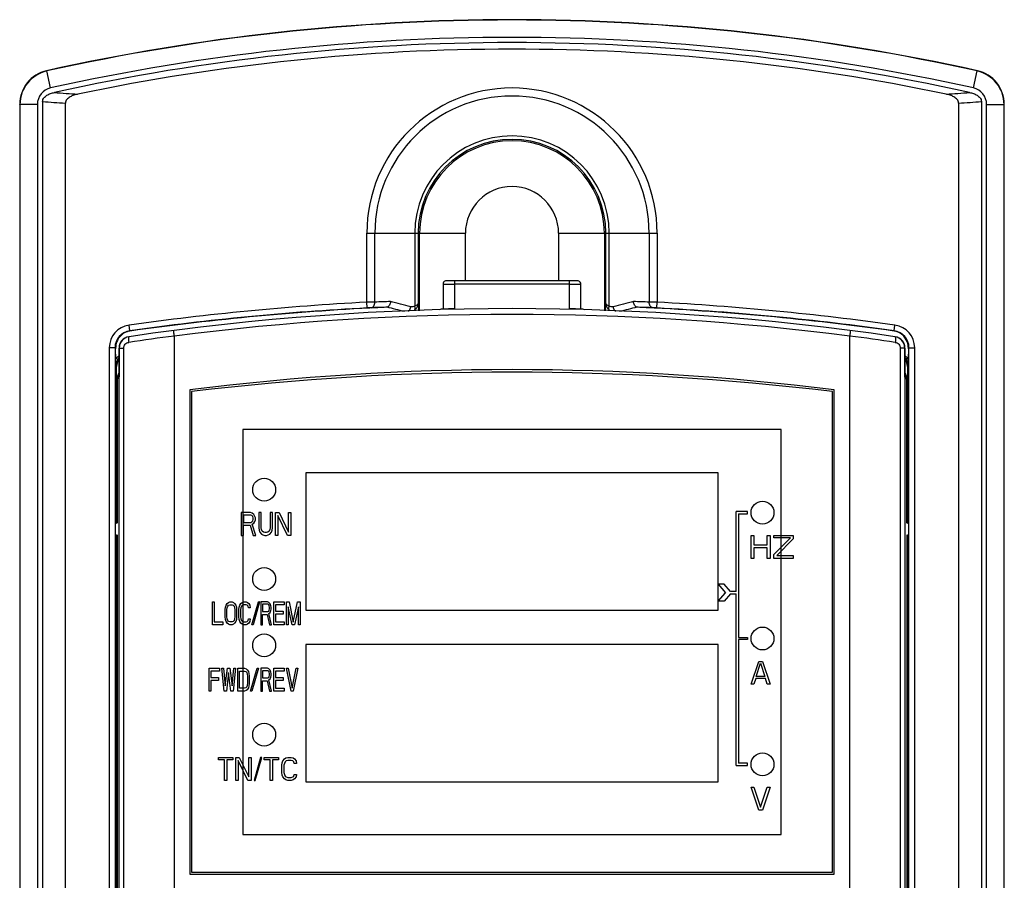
# Model space of a CAD drawing. Header units: millimetres. Extents: x 1117 to 38156, y -1945 to 7303.
# Tile 685 of 831: x 25681 to 25767, y 1678 to 1753. Entities that reach past the tile are written whole.
import ezdxf

# ---------------------------------------------------------------- set-up
doc = ezdxf.new("R2010")
doc.units = ezdxf.units.MM
doc.layers.add('03___PRT_ALL_CURVES', color=7, linetype='Continuous')

msp = doc.modelspace()

# ---------------------------------------------------------------- linework, layer by layer
at = {"color": 7, "linetype": 'Continuous'}
for p, q in [((25683.12, 1748.453), (25683.094, 1748.474)), ((25683.449, 1746.972), (25683.12, 1748.453)), ((25764.041, 1746.972), (25764.37, 1748.453)), ((25764.37, 1748.453), (25764.396, 1748.474)), ((25680.745, 1745.546), (25680.745, 1616.281)), ((25680.771, 1745.525), (25680.745, 1745.546)), ((25680.771, 1745.525), (25680.771, 1616.297)), ((25682.289, 1745.525), (25680.771, 1745.525)), ((25682.289, 1745.525), (25682.289, 1616.297)), ((25682.745, 1745.791), (25682.745, 1615.934)), ((25684.733, 1639.468), (25684.733, 1745.639)), ((25762.756, 1745.639), (25762.756, 1639.468)), ((25764.745, 1745.791), (25764.745, 1615.934)), ((25765.201, 1616.297), (25765.201, 1745.525)), ((25765.201, 1745.525), (25766.719, 1745.525)), ((25766.719, 1745.525), (25766.745, 1745.546)), ((25766.719, 1616.297), (25766.719, 1745.525)), ((25766.745, 1616.281), (25766.745, 1745.546)), ((25711.064, 1728.246), (25711.064, 1734.286)), ((25711.064, 1734.286), (25719.676, 1734.286)), ((25711.764, 1728.262), (25711.764, 1734.286)), ((25715.251, 1734.286), (25715.251, 1727.906)), ((25715.55, 1734.286), (25715.55, 1728.167)), ((25715.676, 1727.499), (25715.676, 1734.286)), ((25719.676, 1730.129), (25719.676, 1734.286)), ((25727.814, 1734.286), (25727.814, 1730.129)), ((25727.814, 1734.286), (25736.426, 1734.286)), ((25731.814, 1734.286), (25731.814, 1727.499)), ((25731.94, 1728.167), (25731.94, 1734.286)), ((25732.239, 1727.906), (25732.239, 1734.286)), ((25735.725, 1734.286), (25735.725, 1728.262)), ((25736.426, 1734.286), (25736.426, 1728.246)), ((25717.721, 1729.817), (25717.721, 1727.645)), ((25718.306, 1730.127), (25718.177, 1730.125)), ((25718.47, 1730.129), (25718.306, 1730.127)), ((25718.661, 1730.129), (25718.47, 1730.129)), ((25728.951, 1730.129), (25718.661, 1730.129)), ((25718.721, 1730.129), (25718.721, 1727.671)), ((25728.769, 1729.829), (25718.721, 1729.829)), ((25728.769, 1727.671), (25728.769, 1730.129)), ((25729.133, 1730.128), (25728.951, 1730.129)), ((25729.769, 1727.645), (25729.769, 1729.817)), ((25711.09, 1727.747), (25711.064, 1728.246)), ((25715.55, 1728.167), (25715.589, 1727.494)), ((25731.901, 1727.494), (25731.94, 1728.167)), ((25736.4, 1727.747), (25736.426, 1728.246)), ((25690.365, 1725.755), (25690.296, 1726.25)), ((25757.125, 1725.755), (25757.194, 1726.25)), ((25690.378, 1725.732), (25690.365, 1725.755)), ((25694.245, 1725.279), (25694.245, 1640.896)), ((25753.245, 1640.896), (25753.245, 1725.279)), ((25757.125, 1725.755), (25757.112, 1725.732)), ((25688.573, 1724.269), (25688.573, 1640.643)), ((25689.073, 1724.269), (25688.573, 1724.269)), ((25689.073, 1724.269), (25689.073, 1640.643)), ((25689.15, 1723.316), (25689.125, 1724.171)), ((25689.419, 1724.245), (25689.419, 1721.717)), ((25689.439, 1641.38), (25689.439, 1724.248)), ((25689.439, 1724.248), (25689.841, 1724.248)), ((25689.841, 1641.38), (25689.841, 1724.248)), ((25757.649, 1724.248), (25757.649, 1641.38)), ((25758.051, 1724.248), (25757.649, 1724.248)), ((25758.051, 1724.248), (25758.051, 1641.378)), ((25758.07, 1721.717), (25758.07, 1724.245)), ((25758.364, 1724.171), (25758.34, 1723.316)), ((25758.417, 1640.643), (25758.417, 1724.269)), ((25758.417, 1724.269), (25758.917, 1724.269)), ((25758.917, 1640.643), (25758.917, 1724.269)), ((25689.182, 1722.683), (25689.205, 1722.638)), ((25689.205, 1708.936), (25689.205, 1722.638)), ((25758.308, 1722.683), (25758.285, 1722.638)), ((25758.285, 1722.638), (25758.285, 1708.936)), ((25689.245, 1721.514), (25689.419, 1721.717)), ((25689.245, 1721.514), (25689.245, 1708.936)), ((25758.245, 1721.514), (25758.07, 1721.717)), ((25758.245, 1708.936), (25758.245, 1721.514)), ((25695.595, 1720.586), (25695.595, 1678.286)), ((25695.745, 1720.436), (25695.745, 1678.436)), ((25751.745, 1678.436), (25751.745, 1720.436)), ((25751.895, 1678.286), (25751.895, 1720.586)), ((25700.245, 1717.136), (25700.245, 1681.736)), ((25747.245, 1717.136), (25700.245, 1717.136)), ((25747.245, 1681.736), (25747.245, 1717.136)), ((25705.745, 1713.336), (25705.745, 1701.336)), ((25741.745, 1713.336), (25705.745, 1713.336)), ((25741.745, 1701.336), (25741.745, 1713.336)), ((25689.089, 1708.936), (25689.205, 1708.936)), ((25689.119, 1707.936), (25689.119, 1708.936)), ((25758.285, 1708.936), (25758.401, 1708.936)), ((25758.371, 1708.936), (25758.371, 1707.936)), ((25689.089, 1707.936), (25689.205, 1707.936)), ((25689.205, 1661.936), (25689.205, 1707.936)), ((25689.245, 1707.936), (25689.245, 1661.936)), ((25758.245, 1707.936), (25758.245, 1661.936)), ((25758.285, 1707.936), (25758.285, 1661.936)), ((25758.285, 1707.936), (25758.401, 1707.936)), ((25705.745, 1701.336), (25741.745, 1701.336)), ((25705.745, 1698.336), (25705.745, 1686.336)), ((25741.745, 1698.336), (25705.745, 1698.336)), ((25741.745, 1686.336), (25741.745, 1698.336)), ((25705.745, 1686.336), (25741.745, 1686.336)), ((25700.245, 1681.736), (25747.245, 1681.736)), ((25695.595, 1678.286), (25751.895, 1678.286)), ((25695.745, 1678.436), (25751.745, 1678.436))]:
    msp.add_line(p, q, dxfattribs=at)
for points in [[(25718.177, 1730.125), (25718.125, 1730.124), (25718.083, 1730.122), (25718.047, 1730.121), (25718.019, 1730.119), (25717.991, 1730.117), (25717.951, 1730.109), (25717.892, 1730.088), (25717.83, 1730.049), (25717.775, 1729.99), (25717.736, 1729.913), (25717.721, 1729.817)], [(25729.769, 1729.817), (25729.769, 1729.831), (25729.75, 1729.923), (25729.707, 1730.001), (25729.648, 1730.058), (25729.584, 1730.095), (25729.527, 1730.112), (25729.49, 1730.118), (25729.461, 1730.12), (25729.428, 1730.122), (25729.387, 1730.123), (25729.338, 1730.124), (25729.279, 1730.126), (25729.133, 1730.128)]]:
    msp.add_lwpolyline(points, dxfattribs=at)
for centre in [(25702.095, 1711.866), (25745.625, 1709.866), (25702.095, 1704.066), (25745.625, 1698.866), (25702.095, 1698.266), (25702.095, 1690.466), (25745.625, 1687.866)]:
    msp.add_circle(centre, 1, dxfattribs=at)
for centre, radius, start, end in [((25723.745, 1565.536), 187.4, 77.47171, 102.52829), ((25723.745, 1565.536), 187.374, 77.47823, 102.52177), ((25723.745, 1565.536), 185.856, 77.47823, 102.52177), ((25723.745, 1565.536), 185.4, 77.55002, 102.44998), ((25723.745, 1565.536), 184.823, 78.16007, 101.83993), ((25683.745, 1745.546), 3, 102.52997, 179.99832), ((25683.771, 1745.524), 3, 102.53266, 179.9891), ((25763.719, 1745.524), 3, 0.0109, 77.46733), ((25763.745, 1745.546), 3, 0.00169, 77.47002), ((25683.771, 1745.524), 1.483, 102.53712, 179.98545), ((25723.745, 1734.286), 12.681, 360, 180), ((25763.719, 1745.525), 1.482, 0.00471, 77.47452), ((25702.68, 1991.066), 245.219, 265.57836, 266.05823), ((25723.745, 1734.286), 11.981, 360, 180), ((25744.501, 1995.289), 249.454, 273.94584, 274.41757), ((25701.98, 1983.052), 238.039, 265.36512, 265.84515), ((25745.208, 1986.978), 241.976, 274.15875, 274.63097), ((25723.745, 1734.286), 8.494, 360, 180), ((25723.745, 1734.286), 8.195, 0, 180), ((25723.745, 1734.286), 8.069, 0, 180), ((25723.745, 1734.286), 4.069, 0, 180), ((25723.745, 1487.254), 241.325, 93.01223, 97.96715), ((25723.745, 1487.254), 240.825, 93.01223, 97.96715), ((25723.745, 1487.254), 240.801, 92.62199, 97.965), ((25713.046, 1655.298), 72.975, 91.00633, 91.55679), ((25719.608, 1487.183), 240.718, 91.63751, 91.94462), ((25719.958, 1487.183), 241.218, 91.62288, 91.94666), ((25647.261, 1465.877), 270.022, 75.61253, 75.94616), ((25647.612, 1465.835), 270.523, 75.5954, 75.98474), ((25799.878, 1465.835), 270.523, 104.01526, 104.4046), ((25800.228, 1465.877), 270.022, 104.05384, 104.38747), ((25727.531, 1487.183), 241.218, 88.05334, 88.37712), ((25723.745, 1487.254), 240.801, 82.035, 87.37801), ((25727.882, 1487.183), 240.718, 88.05538, 88.36249), ((25734.174, 1643.22), 85.056, 88.48231, 88.95458), ((25723.745, 1487.254), 240.825, 82.03285, 86.98777), ((25723.745, 1487.254), 241.325, 82.03285, 86.98777), ((25723.745, 1498.019), 229.667, 81.62538, 98.37462), ((25723.745, 1498.019), 229.167, 82.60395, 97.39605), ((25717.704, 1726.84), 0.806, 91.63585, 110.97864), ((25723.745, 1505.727), 222.001, 91.29682, 91.5652), ((25723.745, 1505.727), 222.001, 88.4348, 88.70318), ((25729.786, 1726.84), 0.806, 69.01533, 88.36392), ((25690.573, 1724.269), 2, 97.97174, 180.00148), ((25756.917, 1724.269), 2, 359.99855, 82.02822), ((25690.573, 1724.269), 1.5, 97.97082, 180.00712), ((25690.42, 1724.245), 1, 98.3803, 179.99158), ((25690.44, 1724.247), 1.001, 98.33272, 179.95048), ((25723.647, 1498.015), 229.171, 97.37154, 98.37461), ((25723.842, 1498.015), 229.171, 81.62539, 82.62846), ((25756.917, 1724.269), 1.5, 359.99287, 82.02916), ((25757.05, 1724.247), 1.001, 0.04954, 81.66725), ((25757.07, 1724.245), 1, 0.00844, 81.61968), ((25756.717, 1724.22), 1.648, 358.30741, 9.28951), ((25690.792, 1724.22), 1.667, 178.34067, 181.6584), ((25690.214, 1722.352), 1.436, 123.62833, 137.80125), ((25757.276, 1722.352), 1.435, 42.19845, 56.39615), ((25690.205, 1722.638), 1, 142.42757, 179.99647), ((25757.284, 1722.638), 1, 0.00401, 37.54414), ((25690.251, 1721.513), 1.006, 163.80705, 179.952), ((25690.25, 1721.512), 1.005, 145.81846, 163.71822), ((25723.745, 1498.019), 224.34, 82.79156, 97.20844), ((25723.745, 1490.698), 231.438, 83.05119, 96.94881), ((25757.24, 1721.512), 1.005, 16.29419, 34.18023), ((25757.239, 1721.513), 1.006, 0.0482, 16.20543)]:
    msp.add_arc(centre, radius, start, end, dxfattribs=at)
for points, knots in [([(25682.745, 1745.791), (25682.745, 1745.849), (25682.768, 1745.966), (25682.889, 1746.166), (25683.122, 1746.348), (25683.439, 1746.489), (25683.662, 1746.551), (25683.775, 1746.576)], [0, 0, 0, 0, 0.125169, 0.250387, 0.49984, 0.749853, 1, 1, 1, 1]), ([(25685.823, 1746.427), (25685.706, 1746.402), (25685.474, 1746.341), (25685.196, 1746.224), (25684.994, 1746.094), (25684.86, 1745.972), (25684.76, 1745.82), (25684.733, 1745.699), (25684.733, 1745.639)], [0, 0, 0, 0, 0.249901, 0.499686, 0.624759, 0.749869, 0.874958, 1, 1, 1, 1]), ([(25762.756, 1745.639), (25762.756, 1745.699), (25762.73, 1745.82), (25762.63, 1745.972), (25762.496, 1746.094), (25762.294, 1746.224), (25762.016, 1746.341), (25761.784, 1746.402), (25761.667, 1746.427)], [0, 0, 0, 0, 0.125041, 0.250131, 0.375241, 0.500314, 0.750099, 1, 1, 1, 1]), ([(25763.715, 1746.576), (25763.828, 1746.551), (25764.051, 1746.489), (25764.368, 1746.348), (25764.601, 1746.166), (25764.722, 1745.966), (25764.745, 1745.849), (25764.745, 1745.791)], [0, 0, 0, 0, 0.250147, 0.50016, 0.749613, 0.87483, 1, 1, 1, 1]), ([(25717.721, 1729.817), (25717.721, 1729.818), (25717.723, 1729.818), (25717.726, 1729.819), (25717.732, 1729.819), (25717.745, 1729.82), (25717.767, 1729.821), (25717.8, 1729.822), (25717.842, 1729.823), (25717.892, 1729.824), (25717.95, 1729.825), (25718.042, 1729.826), (25718.172, 1729.827), (25718.343, 1729.829), (25718.528, 1729.829), (25718.656, 1729.829), (25718.721, 1729.829)], [0, 0, 0, 0, 0.001367, 0.005049, 0.0111, 0.019513, 0.043372, 0.076467, 0.118438, 0.168871, 0.227333, 0.293238, 0.444669, 0.617451, 0.805175, 1, 1, 1, 1]), ([(25728.769, 1729.829), (25728.834, 1729.829), (25728.962, 1729.829), (25729.147, 1729.829), (25729.318, 1729.827), (25729.448, 1729.826), (25729.54, 1729.825), (25729.598, 1729.824), (25729.648, 1729.823), (25729.69, 1729.822), (25729.723, 1729.821), (25729.745, 1729.82), (25729.757, 1729.819), (25729.764, 1729.819), (25729.767, 1729.818), (25729.769, 1729.818), (25729.769, 1729.817)], [0, 0, 0, 0, 0.194825, 0.38255, 0.555333, 0.706764, 0.772669, 0.831131, 0.881564, 0.923535, 0.956629, 0.980488, 0.988901, 0.994951, 0.998633, 1, 1, 1, 1]), ([(25711.44, 1727.762), (25711.414, 1727.761), (25711.298, 1727.757), (25711.181, 1727.751), (25711.09, 1727.747)], [0, 0, 0, 0, 0.215015, 1, 1, 1, 1]), ([(25711.44, 1727.762), (25711.485, 1727.765), (25711.579, 1727.801), (25711.686, 1727.918), (25711.752, 1728.078), (25711.766, 1728.199), (25711.764, 1728.262)], [0, 0, 0, 0, 0.208929, 0.444365, 0.712038, 1, 1, 1, 1]), ([(25712.832, 1727.817), (25712.825, 1727.815), (25712.791, 1727.806), (25712.756, 1727.804), (25712.729, 1727.803)], [0, 0, 0, 0, 0.219336, 1, 1, 1, 1]), ([(25713.127, 1728.304), (25713.121, 1728.197), (25713.07, 1727.999), (25712.917, 1727.846), (25712.832, 1727.817)], [0, 0, 0, 0, 0.544807, 1, 1, 1, 1]), ([(25714.696, 1727.441), (25714.725, 1727.464), (25714.833, 1727.578), (25714.893, 1727.734), (25714.909, 1727.853)], [0, 0, 0, 0, 0.233694, 1, 1, 1, 1]), ([(25715.251, 1727.906), (25715.203, 1727.87), (25715.086, 1727.827), (25714.965, 1727.838), (25714.909, 1727.853)], [0, 0, 0, 0, 0.507471, 1, 1, 1, 1]), ([(25715.55, 1728.167), (25715.547, 1728.113), (25715.486, 1728.03), (25715.371, 1727.956), (25715.294, 1727.922), (25715.251, 1727.906)], [0, 0, 0, 0, 0.390551, 0.664765, 1, 1, 1, 1]), ([(25715.255, 1727.57), (25715.267, 1727.592), (25715.305, 1727.701), (25715.282, 1727.822), (25715.251, 1727.906)], [0, 0, 0, 0, 0.215838, 1, 1, 1, 1]), ([(25715.55, 1728.167), (25715.548, 1728.057), (25715.491, 1727.829), (25715.344, 1727.647), (25715.255, 1727.57)], [0, 0, 0, 0, 0.483365, 1, 1, 1, 1]), ([(25732.235, 1727.57), (25732.146, 1727.647), (25731.999, 1727.829), (25731.942, 1728.057), (25731.94, 1728.167)], [0, 0, 0, 0, 0.516556, 1, 1, 1, 1]), ([(25732.239, 1727.906), (25732.196, 1727.922), (25732.119, 1727.956), (25732.004, 1728.03), (25731.943, 1728.113), (25731.94, 1728.167)], [0, 0, 0, 0, 0.335166, 0.609359, 1, 1, 1, 1]), ([(25732.235, 1727.57), (25732.223, 1727.592), (25732.185, 1727.701), (25732.208, 1727.822), (25732.239, 1727.906)], [0, 0, 0, 0, 0.215834, 1, 1, 1, 1]), ([(25732.581, 1727.853), (25732.525, 1727.838), (25732.404, 1727.827), (25732.287, 1727.87), (25732.239, 1727.906)], [0, 0, 0, 0, 0.492661, 1, 1, 1, 1]), ([(25732.794, 1727.441), (25732.765, 1727.464), (25732.656, 1727.578), (25732.597, 1727.734), (25732.581, 1727.853)], [0, 0, 0, 0, 0.233695, 1, 1, 1, 1]), ([(25734.658, 1727.817), (25734.573, 1727.846), (25734.42, 1727.999), (25734.369, 1728.197), (25734.363, 1728.304)], [0, 0, 0, 0, 0.455193, 1, 1, 1, 1]), ([(25734.761, 1727.803), (25734.751, 1727.803), (25734.717, 1727.805), (25734.682, 1727.809), (25734.658, 1727.817)], [0, 0, 0, 0, 0.267988, 1, 1, 1, 1]), ([(25736.05, 1727.762), (25736.005, 1727.765), (25735.911, 1727.801), (25735.804, 1727.918), (25735.738, 1728.078), (25735.724, 1728.199), (25735.725, 1728.262)], [0, 0, 0, 0, 0.208929, 0.444365, 0.712038, 1, 1, 1, 1]), ([(25736.4, 1727.747), (25736.368, 1727.748), (25736.251, 1727.754), (25736.135, 1727.759), (25736.05, 1727.762)], [0, 0, 0, 0, 0.275303, 1, 1, 1, 1]), ([(25690.378, 1725.732), (25690.21, 1725.708), (25689.937, 1725.618), (25689.575, 1725.359), (25689.318, 1725.034), (25689.164, 1724.643), (25689.129, 1724.389), (25689.125, 1724.268)], [0, 0, 0, 0, 0.242821, 0.402127, 0.635196, 0.825984, 1, 1, 1, 1]), ([(25690.264, 1725.196), (25690.257, 1725.171), (25690.249, 1725.11), (25690.245, 1724.958), (25690.257, 1724.832), (25690.27, 1724.742)], [0, 0, 0, 0, 0.168671, 0.403598, 1, 1, 1, 1]), ([(25690.295, 1725.237), (25690.292, 1725.237), (25690.275, 1725.229), (25690.269, 1725.209), (25690.264, 1725.196)], [0, 0, 0, 0, 0.179584, 1, 1, 1, 1]), ([(25694.244, 1725.292), (25694.236, 1725.354), (25694.226, 1725.444), (25694.218, 1725.56), (25694.214, 1725.633), (25694.213, 1725.692), (25694.216, 1725.738), (25694.219, 1725.765), (25694.226, 1725.781), (25694.23, 1725.782)], [0, 0, 0, 0, 0.379986, 0.550854, 0.700243, 0.822919, 0.914879, 0.973297, 1, 1, 1, 1]), ([(25753.26, 1725.782), (25753.264, 1725.781), (25753.271, 1725.765), (25753.274, 1725.738), (25753.277, 1725.692), (25753.276, 1725.633), (25753.272, 1725.56), (25753.263, 1725.444), (25753.254, 1725.354), (25753.246, 1725.292)], [0, 0, 0, 0, 0.026703, 0.085121, 0.177081, 0.299757, 0.449146, 0.620014, 1, 1, 1, 1]), ([(25758.344, 1724.486), (25758.307, 1724.708), (25758.166, 1725.069), (25757.743, 1725.531), (25757.358, 1725.697), (25757.112, 1725.732)], [0, 0, 0, 0, 0.362325, 0.600585, 1, 1, 1, 1]), ([(25757.195, 1725.237), (25757.198, 1725.237), (25757.215, 1725.229), (25757.221, 1725.209), (25757.225, 1725.195)], [0, 0, 0, 0, 0.179588, 1, 1, 1, 1]), ([(25757.225, 1725.195), (25757.233, 1725.171), (25757.241, 1725.11), (25757.245, 1724.958), (25757.233, 1724.832), (25757.22, 1724.742)], [0, 0, 0, 0, 0.168668, 0.403592, 1, 1, 1, 1]), ([(25689.841, 1724.248), (25689.841, 1724.307), (25689.863, 1724.427), (25689.957, 1724.583), (25690.098, 1724.696), (25690.212, 1724.734), (25690.27, 1724.742)], [0, 0, 0, 0, 0.252042, 0.502904, 0.752116, 1, 1, 1, 1]), ([(25757.22, 1724.742), (25757.278, 1724.734), (25757.392, 1724.696), (25757.533, 1724.583), (25757.627, 1724.427), (25757.649, 1724.307), (25757.649, 1724.248)], [0, 0, 0, 0, 0.247884, 0.497096, 0.747958, 1, 1, 1, 1]), ([(25689.182, 1722.683), (25689.179, 1722.724), (25689.165, 1722.935), (25689.155, 1723.146), (25689.15, 1723.316)], [0, 0, 0, 0, 0.197852, 1, 1, 1, 1]), ([(25689.419, 1723.418), (25689.329, 1723.308), (25689.205, 1723.067), (25689.176, 1722.802), (25689.182, 1722.683)], [0, 0, 0, 0, 0.541396, 1, 1, 1, 1]), ([(25758.071, 1723.418), (25758.161, 1723.308), (25758.285, 1723.067), (25758.313, 1722.802), (25758.308, 1722.683)], [0, 0, 0, 0, 0.541369, 1, 1, 1, 1]), ([(25758.34, 1723.316), (25758.338, 1723.245), (25758.33, 1723.033), (25758.317, 1722.822), (25758.308, 1722.683)], [0, 0, 0, 0, 0.337025, 1, 1, 1, 1])]:
    msp.add_open_spline(points, degree=3, knots=knots, dxfattribs=at)
for points in [[(25694.245, 1725.279), (25694.245, 1725.284), (25694.245, 1725.288), (25694.244, 1725.292)], [(25753.246, 1725.292), (25753.245, 1725.288), (25753.245, 1725.284), (25753.245, 1725.28)]]:
    msp.add_open_spline(points, degree=3, dxfattribs=at)
at = {"layer": '03___PRT_ALL_CURVES', "color": 7, "linetype": 'Continuous'}
for p, q in [((25700.095, 1709.866), (25700.095, 1707.866)), ((25700.895, 1709.866), (25700.095, 1709.866)), ((25701.062, 1709.824), (25700.895, 1709.866)), ((25701.195, 1709.696), (25701.062, 1709.824)), ((25701.295, 1709.526), (25701.195, 1709.696)), ((25701.628, 1709.866), (25701.628, 1708.547)), ((25701.828, 1709.866), (25701.628, 1709.866)), ((25701.828, 1708.547), (25701.828, 1709.866)), ((25702.628, 1709.866), (25702.628, 1708.547)), ((25702.828, 1709.866), (25702.628, 1709.866)), ((25702.828, 1708.547), (25702.828, 1709.866)), ((25703.095, 1707.866), (25703.095, 1709.866)), ((25703.095, 1709.866), (25703.395, 1709.866)), ((25703.395, 1709.866), (25704.228, 1708.164)), ((25704.228, 1708.164), (25704.228, 1709.866)), ((25704.228, 1709.866), (25704.428, 1709.866)), ((25704.428, 1709.866), (25704.428, 1707.866)), ((25743.325, 1702.966), (25743.325, 1709.966)), ((25744.325, 1709.966), (25743.325, 1709.966)), ((25743.525, 1709.766), (25743.525, 1698.966)), ((25743.525, 1709.766), (25744.325, 1709.766)), ((25744.325, 1709.766), (25744.325, 1709.966)), ((25700.295, 1709.653), (25700.295, 1709.015)), ((25700.928, 1709.653), (25700.295, 1709.653)), ((25700.295, 1709.015), (25700.928, 1709.015)), ((25701.028, 1709.611), (25700.928, 1709.653)), ((25700.928, 1709.015), (25701.028, 1709.058)), ((25701.095, 1709.526), (25701.028, 1709.611)), ((25701.028, 1709.058), (25701.095, 1709.143)), ((25701.062, 1708.845), (25701.195, 1708.93)), ((25701.362, 1707.866), (25701.062, 1708.845)), ((25701.128, 1709.398), (25701.095, 1709.526)), ((25701.095, 1709.143), (25701.128, 1709.27)), ((25701.128, 1709.27), (25701.128, 1709.398)), ((25701.195, 1708.93), (25701.295, 1709.1)), ((25701.328, 1709.398), (25701.295, 1709.526)), ((25701.295, 1709.1), (25701.328, 1709.228)), ((25701.328, 1709.228), (25701.328, 1709.398)), ((25703.295, 1709.611), (25703.295, 1707.866)), ((25704.128, 1707.866), (25703.295, 1709.611)), ((25700.295, 1707.866), (25700.295, 1708.76)), ((25700.295, 1708.76), (25700.862, 1708.76)), ((25700.862, 1708.76), (25701.128, 1707.866)), ((25701.628, 1708.547), (25701.662, 1708.334)), ((25701.662, 1708.334), (25701.728, 1708.164)), ((25701.728, 1708.164), (25701.862, 1707.994)), ((25701.862, 1708.377), (25701.828, 1708.547)), ((25701.928, 1708.249), (25701.862, 1708.377)), ((25701.862, 1707.994), (25701.995, 1707.909)), ((25702.028, 1708.164), (25701.928, 1708.249)), ((25702.162, 1708.121), (25702.028, 1708.164)), ((25702.295, 1708.121), (25702.162, 1708.121)), ((25702.428, 1708.164), (25702.295, 1708.121)), ((25702.528, 1708.249), (25702.428, 1708.164)), ((25702.462, 1707.909), (25702.595, 1707.994)), ((25702.595, 1708.377), (25702.528, 1708.249)), ((25702.628, 1708.547), (25702.595, 1708.377)), ((25702.595, 1707.994), (25702.728, 1708.164)), ((25702.728, 1708.164), (25702.795, 1708.334)), ((25702.795, 1708.334), (25702.828, 1708.547)), ((25700.095, 1707.866), (25700.295, 1707.866)), ((25701.128, 1707.866), (25701.362, 1707.866)), ((25701.995, 1707.909), (25702.162, 1707.866)), ((25702.162, 1707.866), (25702.295, 1707.866)), ((25702.295, 1707.866), (25702.462, 1707.909)), ((25703.295, 1707.866), (25703.095, 1707.866)), ((25704.428, 1707.866), (25704.128, 1707.866)), ((25744.625, 1705.866), (25744.625, 1707.866)), ((25744.625, 1707.866), (25744.875, 1707.866)), ((25744.875, 1707.866), (25744.875, 1707.058)), ((25746.042, 1707.058), (25746.042, 1707.866)), ((25746.042, 1707.866), (25746.292, 1707.866)), ((25746.292, 1707.866), (25746.292, 1705.866)), ((25746.625, 1707.653), (25746.625, 1707.866)), ((25746.625, 1707.866), (25748.292, 1707.866)), ((25746.625, 1706.207), (25748.083, 1707.653)), ((25748.083, 1707.653), (25746.625, 1707.653)), ((25748.292, 1707.568), (25746.875, 1706.121)), ((25748.292, 1707.866), (25748.292, 1707.568)), ((25744.875, 1707.058), (25746.042, 1707.058)), ((25744.875, 1706.802), (25744.875, 1705.866)), ((25746.042, 1706.802), (25744.875, 1706.802)), ((25746.042, 1705.866), (25746.042, 1706.802)), ((25744.875, 1705.866), (25744.625, 1705.866)), ((25746.292, 1705.866), (25746.042, 1705.866)), ((25746.625, 1705.866), (25746.625, 1706.207)), ((25748.292, 1705.866), (25746.625, 1705.866)), ((25746.875, 1706.121), (25748.292, 1706.121)), ((25748.292, 1706.121), (25748.292, 1705.866)), ((25742.28, 1703.616), (25741.757, 1703.616)), ((25741.757, 1703.616), (25742.387, 1702.866)), ((25741.757, 1702.116), (25742.387, 1702.866)), ((25742.825, 1702.966), (25742.28, 1703.616)), ((25743.325, 1702.966), (25742.825, 1702.966)), ((25697.595, 1700.066), (25697.595, 1702.066)), ((25697.595, 1702.066), (25697.745, 1702.066)), ((25697.745, 1702.066), (25697.745, 1700.321)), ((25698.87, 1701.938), (25698.97, 1702.024)), ((25698.97, 1702.024), (25699.095, 1702.066)), ((25699.095, 1702.066), (25699.295, 1702.066)), ((25699.295, 1702.066), (25699.42, 1702.024)), ((25699.42, 1702.024), (25699.52, 1701.938)), ((25700.07, 1701.938), (25700.17, 1702.024)), ((25700.17, 1702.024), (25700.295, 1702.066)), ((25700.295, 1702.066), (25700.52, 1702.066)), ((25700.52, 1702.066), (25700.645, 1702.024)), ((25700.645, 1702.024), (25700.745, 1701.938)), ((25701.021, 1700.066), (25701.595, 1702.066)), ((25701.699, 1702.066), (25701.125, 1700.066)), ((25701.699, 1702.066), (25701.595, 1702.066)), ((25701.795, 1702.066), (25701.795, 1700.066)), ((25702.395, 1702.066), (25701.795, 1702.066)), ((25702.52, 1702.024), (25702.395, 1702.066)), ((25702.62, 1701.896), (25702.52, 1702.024)), ((25702.945, 1700.066), (25702.945, 1702.066)), ((25702.945, 1702.066), (25703.845, 1702.066)), ((25703.845, 1702.066), (25703.845, 1701.811)), ((25704.045, 1700.066), (25704.045, 1702.066)), ((25704.045, 1702.066), (25704.27, 1702.066)), ((25704.27, 1702.066), (25704.645, 1700.279)), ((25704.645, 1700.279), (25705.02, 1702.066)), ((25705.02, 1702.066), (25705.245, 1702.066)), ((25705.245, 1702.066), (25705.245, 1700.066)), ((25742.28, 1702.116), (25741.757, 1702.116)), ((25742.825, 1702.766), (25742.28, 1702.116)), ((25742.825, 1702.766), (25743.325, 1702.766)), ((25743.325, 1687.766), (25743.325, 1702.766)), ((25698.695, 1701.385), (25698.72, 1701.598)), ((25698.695, 1700.747), (25698.695, 1701.385)), ((25698.72, 1701.598), (25698.77, 1701.768)), ((25698.77, 1701.768), (25698.87, 1701.938)), ((25698.845, 1701.385), (25698.87, 1701.555)), ((25698.845, 1700.747), (25698.845, 1701.385)), ((25698.87, 1701.555), (25698.92, 1701.683)), ((25698.92, 1701.683), (25698.995, 1701.768)), ((25698.995, 1701.768), (25699.095, 1701.811)), ((25699.095, 1701.811), (25699.295, 1701.811)), ((25699.295, 1701.811), (25699.395, 1701.768)), ((25699.395, 1701.768), (25699.47, 1701.683)), ((25699.47, 1701.683), (25699.52, 1701.555)), ((25699.52, 1701.938), (25699.62, 1701.768)), ((25699.52, 1701.555), (25699.545, 1701.385)), ((25699.545, 1701.385), (25699.545, 1700.747)), ((25699.62, 1701.768), (25699.67, 1701.598)), ((25699.67, 1701.598), (25699.695, 1701.385)), ((25699.695, 1701.385), (25699.695, 1700.747)), ((25699.895, 1701.385), (25699.92, 1701.598)), ((25699.895, 1700.747), (25699.895, 1701.385)), ((25699.92, 1701.598), (25699.97, 1701.768)), ((25699.97, 1701.768), (25700.07, 1701.938)), ((25700.07, 1701.555), (25700.045, 1701.385)), ((25700.045, 1701.385), (25700.045, 1700.747)), ((25700.12, 1701.683), (25700.07, 1701.555)), ((25700.195, 1701.768), (25700.12, 1701.683)), ((25700.295, 1701.811), (25700.195, 1701.768)), ((25700.52, 1701.811), (25700.295, 1701.811)), ((25700.62, 1701.768), (25700.52, 1701.811)), ((25700.695, 1701.683), (25700.62, 1701.768)), ((25700.72, 1701.555), (25700.695, 1701.683)), ((25700.87, 1701.555), (25700.72, 1701.555)), ((25700.745, 1701.938), (25700.845, 1701.768)), ((25700.845, 1701.768), (25700.87, 1701.555)), ((25701.945, 1701.853), (25701.945, 1701.215)), ((25702.42, 1701.853), (25701.945, 1701.853)), ((25701.945, 1701.215), (25702.42, 1701.215)), ((25702.495, 1701.811), (25702.42, 1701.853)), ((25702.42, 1701.215), (25702.495, 1701.258)), ((25702.545, 1701.726), (25702.495, 1701.811)), ((25702.495, 1701.258), (25702.545, 1701.343)), ((25702.52, 1701.045), (25702.62, 1701.13)), ((25702.57, 1701.598), (25702.545, 1701.726)), ((25702.545, 1701.343), (25702.57, 1701.47)), ((25702.57, 1701.47), (25702.57, 1701.598)), ((25702.695, 1701.726), (25702.62, 1701.896)), ((25702.62, 1701.13), (25702.695, 1701.3)), ((25702.72, 1701.598), (25702.695, 1701.726)), ((25702.695, 1701.3), (25702.72, 1701.428)), ((25702.72, 1701.428), (25702.72, 1701.598)), ((25703.095, 1701.811), (25703.095, 1701.258)), ((25703.845, 1701.811), (25703.095, 1701.811)), ((25703.095, 1701.258), (25703.745, 1701.258)), ((25703.745, 1701.258), (25703.745, 1701.002)), ((25704.195, 1701.641), (25704.195, 1700.066)), ((25704.545, 1700.066), (25704.195, 1701.641)), ((25705.095, 1701.641), (25704.745, 1700.066)), ((25705.095, 1700.066), (25705.095, 1701.641)), ((25697.745, 1700.321), (25698.495, 1700.321)), ((25698.495, 1700.321), (25698.495, 1700.066)), ((25698.72, 1700.534), (25698.695, 1700.747)), ((25698.77, 1700.364), (25698.72, 1700.534)), ((25698.87, 1700.194), (25698.77, 1700.364)), ((25698.87, 1700.577), (25698.845, 1700.747)), ((25698.92, 1700.449), (25698.87, 1700.577)), ((25698.995, 1700.364), (25698.92, 1700.449)), ((25699.095, 1700.321), (25698.995, 1700.364)), ((25699.295, 1700.321), (25699.095, 1700.321)), ((25699.395, 1700.364), (25699.295, 1700.321)), ((25699.47, 1700.449), (25699.395, 1700.364)), ((25699.52, 1700.577), (25699.47, 1700.449)), ((25699.545, 1700.747), (25699.52, 1700.577)), ((25699.62, 1700.364), (25699.52, 1700.194)), ((25699.67, 1700.534), (25699.62, 1700.364)), ((25699.695, 1700.747), (25699.67, 1700.534)), ((25699.92, 1700.534), (25699.895, 1700.747)), ((25699.97, 1700.364), (25699.92, 1700.534)), ((25700.07, 1700.194), (25699.97, 1700.364)), ((25700.045, 1700.747), (25700.07, 1700.577)), ((25700.07, 1700.577), (25700.12, 1700.449)), ((25700.12, 1700.449), (25700.195, 1700.364)), ((25700.195, 1700.364), (25700.295, 1700.321)), ((25700.295, 1700.321), (25700.52, 1700.321)), ((25700.52, 1700.321), (25700.62, 1700.364)), ((25700.62, 1700.364), (25700.695, 1700.449)), ((25700.695, 1700.449), (25700.72, 1700.577)), ((25700.72, 1700.577), (25700.87, 1700.577)), ((25700.845, 1700.364), (25700.745, 1700.194)), ((25700.87, 1700.577), (25700.845, 1700.364)), ((25701.945, 1700.066), (25701.945, 1700.96)), ((25701.945, 1700.96), (25702.37, 1700.96)), ((25702.37, 1700.96), (25702.57, 1700.066)), ((25702.745, 1700.066), (25702.52, 1701.045)), ((25703.095, 1701.002), (25703.095, 1700.321)), ((25703.745, 1701.002), (25703.095, 1701.002)), ((25703.095, 1700.321), (25703.845, 1700.321)), ((25703.845, 1700.321), (25703.845, 1700.066)), ((25698.495, 1700.066), (25697.595, 1700.066)), ((25698.97, 1700.109), (25698.87, 1700.194)), ((25699.095, 1700.066), (25698.97, 1700.109)), ((25699.295, 1700.066), (25699.095, 1700.066)), ((25699.42, 1700.109), (25699.295, 1700.066)), ((25699.52, 1700.194), (25699.42, 1700.109)), ((25700.17, 1700.109), (25700.07, 1700.194)), ((25700.295, 1700.066), (25700.17, 1700.109)), ((25700.52, 1700.066), (25700.295, 1700.066)), ((25700.645, 1700.109), (25700.52, 1700.066)), ((25700.745, 1700.194), (25700.645, 1700.109)), ((25701.125, 1700.066), (25701.021, 1700.066)), ((25701.795, 1700.066), (25701.945, 1700.066)), ((25702.57, 1700.066), (25702.745, 1700.066)), ((25703.845, 1700.066), (25702.945, 1700.066)), ((25704.195, 1700.066), (25704.045, 1700.066)), ((25704.745, 1700.066), (25704.545, 1700.066)), ((25705.245, 1700.066), (25705.095, 1700.066)), ((25743.525, 1698.966), (25744.325, 1698.966)), ((25743.525, 1698.766), (25743.525, 1687.966)), ((25744.325, 1698.766), (25743.525, 1698.766)), ((25744.325, 1698.966), (25744.325, 1698.766)), ((25744.625, 1694.866), (25745.292, 1696.866)), ((25745.292, 1696.866), (25745.625, 1696.866)), ((25745.625, 1696.866), (25746.292, 1694.866)), ((25697.295, 1694.266), (25697.295, 1696.266)), ((25697.295, 1696.266), (25698.195, 1696.266)), ((25697.445, 1696.011), (25697.445, 1695.458)), ((25698.195, 1696.011), (25697.445, 1696.011)), ((25698.195, 1696.266), (25698.195, 1696.011)), ((25698.595, 1694.266), (25698.395, 1696.266)), ((25698.395, 1696.266), (25698.545, 1696.266)), ((25698.545, 1696.266), (25698.695, 1694.734)), ((25698.695, 1694.734), (25698.895, 1696.266)), ((25698.895, 1696.266), (25699.095, 1696.266)), ((25699.095, 1696.266), (25699.295, 1694.734)), ((25699.295, 1694.734), (25699.445, 1696.266)), ((25699.595, 1696.266), (25699.395, 1694.266)), ((25699.445, 1696.266), (25699.595, 1696.266)), ((25699.795, 1694.266), (25699.795, 1696.266)), ((25699.795, 1696.266), (25700.395, 1696.266)), ((25699.945, 1694.521), (25699.945, 1696.011)), ((25699.945, 1696.011), (25700.395, 1696.011)), ((25700.395, 1696.266), (25700.52, 1696.224)), ((25700.395, 1696.011), (25700.495, 1695.968)), ((25700.495, 1695.968), (25700.57, 1695.883)), ((25700.52, 1696.224), (25700.62, 1696.138)), ((25700.62, 1696.138), (25700.72, 1695.968)), ((25700.72, 1695.968), (25700.77, 1695.798)), ((25700.917, 1694.266), (25701.491, 1696.266)), ((25701.595, 1696.266), (25701.021, 1694.266)), ((25701.491, 1696.266), (25701.595, 1696.266)), ((25701.795, 1696.266), (25701.795, 1694.266)), ((25702.395, 1696.266), (25701.795, 1696.266)), ((25701.945, 1696.053), (25701.945, 1695.415)), ((25702.42, 1696.053), (25701.945, 1696.053)), ((25702.52, 1696.224), (25702.395, 1696.266)), ((25702.495, 1696.011), (25702.42, 1696.053)), ((25702.545, 1695.926), (25702.495, 1696.011)), ((25702.62, 1696.096), (25702.52, 1696.224)), ((25702.57, 1695.798), (25702.545, 1695.926)), ((25702.695, 1695.926), (25702.62, 1696.096)), ((25702.72, 1695.798), (25702.695, 1695.926)), ((25702.945, 1694.266), (25702.945, 1696.266)), ((25702.945, 1696.266), (25703.845, 1696.266)), ((25703.095, 1696.011), (25703.095, 1695.458)), ((25703.845, 1696.011), (25703.095, 1696.011)), ((25703.845, 1696.266), (25703.845, 1696.011)), ((25704.445, 1694.266), (25704.045, 1696.266)), ((25704.045, 1696.266), (25704.195, 1696.266)), ((25704.195, 1696.266), (25704.545, 1694.521)), ((25704.545, 1694.521), (25704.895, 1696.266)), ((25705.045, 1696.266), (25704.645, 1694.266)), ((25704.895, 1696.266), (25705.045, 1696.266)), ((25745.083, 1695.547), (25745.458, 1696.696)), ((25745.458, 1696.696), (25745.833, 1695.547)), ((25697.445, 1695.458), (25698.095, 1695.458)), ((25697.445, 1695.202), (25697.445, 1694.266)), ((25698.095, 1695.202), (25697.445, 1695.202)), ((25698.095, 1695.458), (25698.095, 1695.202)), ((25698.995, 1695.883), (25698.795, 1694.266)), ((25699.195, 1694.266), (25698.995, 1695.883)), ((25700.57, 1695.883), (25700.62, 1695.755)), ((25700.62, 1695.755), (25700.645, 1695.585)), ((25700.645, 1695.585), (25700.645, 1694.947)), ((25700.77, 1695.798), (25700.795, 1695.585)), ((25700.795, 1695.585), (25700.795, 1694.947)), ((25701.945, 1695.415), (25702.42, 1695.415)), ((25701.945, 1694.266), (25701.945, 1695.16)), ((25701.945, 1695.16), (25702.37, 1695.16)), ((25702.37, 1695.16), (25702.57, 1694.266)), ((25702.42, 1695.415), (25702.495, 1695.458)), ((25702.495, 1695.458), (25702.545, 1695.543)), ((25702.52, 1695.245), (25702.62, 1695.33)), ((25702.745, 1694.266), (25702.52, 1695.245)), ((25702.545, 1695.543), (25702.57, 1695.67)), ((25702.57, 1695.67), (25702.57, 1695.798)), ((25702.62, 1695.33), (25702.695, 1695.5)), ((25702.695, 1695.5), (25702.72, 1695.628)), ((25702.72, 1695.628), (25702.72, 1695.798)), ((25703.095, 1695.458), (25703.745, 1695.458)), ((25703.095, 1695.202), (25703.095, 1694.521)), ((25703.745, 1695.202), (25703.095, 1695.202)), ((25703.745, 1695.458), (25703.745, 1695.202)), ((25745.042, 1695.377), (25744.875, 1694.866)), ((25745.875, 1695.377), (25745.042, 1695.377)), ((25745.833, 1695.547), (25745.083, 1695.547)), ((25746.042, 1694.866), (25745.875, 1695.377)), ((25697.445, 1694.266), (25697.295, 1694.266)), ((25698.795, 1694.266), (25698.595, 1694.266)), ((25699.395, 1694.266), (25699.195, 1694.266)), ((25700.395, 1694.266), (25699.795, 1694.266)), ((25700.395, 1694.521), (25699.945, 1694.521)), ((25700.495, 1694.564), (25700.395, 1694.521)), ((25700.52, 1694.309), (25700.395, 1694.266)), ((25700.57, 1694.649), (25700.495, 1694.564)), ((25700.62, 1694.394), (25700.52, 1694.309)), ((25700.62, 1694.777), (25700.57, 1694.649)), ((25700.645, 1694.947), (25700.62, 1694.777)), ((25700.72, 1694.564), (25700.62, 1694.394)), ((25700.77, 1694.734), (25700.72, 1694.564)), ((25700.795, 1694.947), (25700.77, 1694.734)), ((25701.021, 1694.266), (25700.917, 1694.266)), ((25701.795, 1694.266), (25701.945, 1694.266)), ((25702.57, 1694.266), (25702.745, 1694.266)), ((25703.845, 1694.266), (25702.945, 1694.266)), ((25703.095, 1694.521), (25703.845, 1694.521)), ((25703.845, 1694.521), (25703.845, 1694.266)), ((25704.645, 1694.266), (25704.445, 1694.266)), ((25744.875, 1694.866), (25744.625, 1694.866)), ((25746.292, 1694.866), (25746.042, 1694.866)), ((25698.095, 1688.253), (25698.095, 1688.466)), ((25698.095, 1688.466), (25699.362, 1688.466)), ((25698.628, 1688.253), (25698.095, 1688.253)), ((25698.628, 1686.466), (25698.628, 1688.253)), ((25698.828, 1688.253), (25698.828, 1686.466)), ((25699.362, 1688.253), (25698.828, 1688.253)), ((25699.362, 1688.466), (25699.362, 1688.253)), ((25699.628, 1686.466), (25699.628, 1688.466)), ((25699.628, 1688.466), (25699.928, 1688.466)), ((25699.828, 1688.211), (25699.828, 1686.466)), ((25700.662, 1686.466), (25699.828, 1688.211)), ((25699.928, 1688.466), (25700.762, 1686.764)), ((25700.762, 1686.764), (25700.762, 1688.466)), ((25700.762, 1688.466), (25700.962, 1688.466)), ((25700.962, 1688.466), (25700.962, 1686.466)), ((25701.791, 1688.466), (25701.217, 1686.466)), ((25701.321, 1686.466), (25701.895, 1688.466)), ((25701.895, 1688.466), (25701.791, 1688.466)), ((25702.095, 1688.253), (25702.095, 1688.466)), ((25702.095, 1688.466), (25703.362, 1688.466)), ((25702.628, 1688.253), (25702.095, 1688.253)), ((25702.628, 1686.466), (25702.628, 1688.253)), ((25702.828, 1688.253), (25702.828, 1686.466)), ((25703.362, 1688.253), (25702.828, 1688.253)), ((25703.362, 1688.466), (25703.362, 1688.253)), ((25703.728, 1688.168), (25703.862, 1688.338)), ((25703.862, 1688.338), (25703.995, 1688.424)), ((25703.995, 1688.424), (25704.162, 1688.466)), ((25704.162, 1688.211), (25704.028, 1688.168)), ((25704.162, 1688.466), (25704.462, 1688.466)), ((25704.462, 1688.211), (25704.162, 1688.211)), ((25704.462, 1688.466), (25704.628, 1688.424)), ((25704.595, 1688.168), (25704.462, 1688.211)), ((25704.628, 1688.424), (25704.762, 1688.338)), ((25704.762, 1688.338), (25704.895, 1688.168)), ((25703.628, 1687.785), (25703.662, 1687.998)), ((25703.628, 1687.147), (25703.628, 1687.785)), ((25703.662, 1687.998), (25703.728, 1688.168)), ((25703.862, 1687.955), (25703.828, 1687.785)), ((25703.828, 1687.785), (25703.828, 1687.147)), ((25703.928, 1688.083), (25703.862, 1687.955)), ((25704.028, 1688.168), (25703.928, 1688.083)), ((25704.695, 1688.083), (25704.595, 1688.168)), ((25704.728, 1687.955), (25704.695, 1688.083)), ((25704.928, 1687.955), (25704.728, 1687.955)), ((25704.895, 1688.168), (25704.928, 1687.955)), ((25743.325, 1687.766), (25744.325, 1687.766)), ((25744.325, 1687.966), (25743.525, 1687.966)), ((25744.325, 1687.766), (25744.325, 1687.966)), ((25698.828, 1686.466), (25698.628, 1686.466)), ((25699.828, 1686.466), (25699.628, 1686.466)), ((25700.962, 1686.466), (25700.662, 1686.466)), ((25701.217, 1686.466), (25701.321, 1686.466)), ((25702.828, 1686.466), (25702.628, 1686.466)), ((25703.662, 1686.934), (25703.628, 1687.147)), ((25703.728, 1686.764), (25703.662, 1686.934)), ((25703.862, 1686.594), (25703.728, 1686.764)), ((25703.828, 1687.147), (25703.862, 1686.977)), ((25703.862, 1686.977), (25703.928, 1686.849)), ((25703.995, 1686.509), (25703.862, 1686.594)), ((25703.928, 1686.849), (25704.028, 1686.764)), ((25704.162, 1686.466), (25703.995, 1686.509)), ((25704.028, 1686.764), (25704.162, 1686.721)), ((25704.162, 1686.721), (25704.462, 1686.721)), ((25704.462, 1686.466), (25704.162, 1686.466)), ((25704.462, 1686.721), (25704.595, 1686.764)), ((25704.628, 1686.509), (25704.462, 1686.466)), ((25704.595, 1686.764), (25704.695, 1686.849)), ((25704.762, 1686.594), (25704.628, 1686.509)), ((25704.695, 1686.849), (25704.728, 1686.977)), ((25704.728, 1686.977), (25704.928, 1686.977)), ((25704.895, 1686.764), (25704.762, 1686.594)), ((25704.928, 1686.977), (25704.895, 1686.764)), ((25744.625, 1685.866), (25744.875, 1685.866)), ((25745.292, 1683.866), (25744.625, 1685.866)), ((25744.875, 1685.866), (25745.458, 1684.121)), ((25745.458, 1684.121), (25746.042, 1685.866)), ((25746.292, 1685.866), (25745.625, 1683.866)), ((25746.042, 1685.866), (25746.292, 1685.866)), ((25745.625, 1683.866), (25745.292, 1683.866))]:
    msp.add_line(p, q, dxfattribs=at)

doc.saveas('drawing.dxf')
